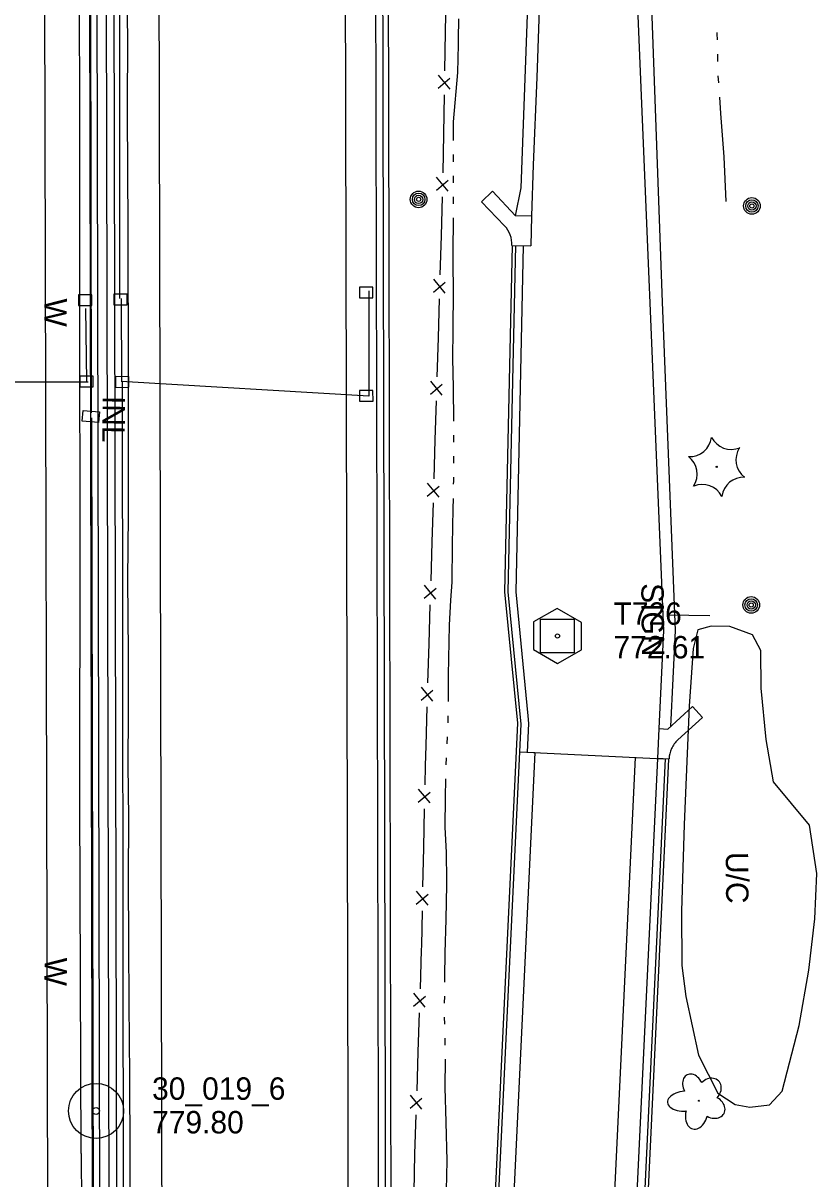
# Model space of a CAD drawing. Extents: x 589250 to 1188077, y 162953 to 363065.
# Drawn here: x 593994.6 to 594207.1, y 184744.5 to 185053.9 of the extents above; entities that cross this region are included whole.
import ezdxf

# ---------------------------------------------------------------- set-up
doc = ezdxf.new("R2010")
doc.units = 0
for name, color, linetype in [('E_AREA', 7, 'Continuous'), ('E_AREA_Text', 7, 'Continuous'), ('E_DRN', 7, 'Continuous'), ('E_DRN_Pipe', 7, 'Continuous'), ('E_DRN_SS_UG', 7, 'Continuous'), ('E_DRN_Text', 7, 'Continuous'), ('E_FEN_P', 7, 'Continuous'), ('E_LAND_Vegetation', 7, 'Continuous'), ('E_MAP_Control', 7, 'Continuous'), ('E_MAP_PassPoints', 7, 'Continuous'), ('E_MISCPROP', 7, 'Continuous'), ('E_RDWY', 7, 'Continuous'), ('E_RDWY_C_and_G', 7, 'Continuous'), ('E_RDWY_PavtEdge', 7, 'Continuous'), ('E_SGN', 7, 'Continuous'), ('E_SGN_Text', 7, 'Continuous'), ('E_WAL', 7, 'Continuous'), ('E_WAL_Text', 7, 'Continuous'), ('E_WTR_FlowLine', 7, 'Continuous'), ('P_RDWY_BarrierConc', 7, 'Continuous')]:
    doc.layers.add(name, color=color, linetype=linetype)

msp = doc.modelspace()

# ---------------------------------------------------------------- linework, layer by layer
at = {"layer": 'E_AREA'}
for p, q in [((594175.28, 184891.47), (594174.02, 184886.51)), ((594178.82, 184892.44), (594175.28, 184891.47)), ((594183.86, 184892.33), (594178.82, 184892.44)), ((594189.89, 184890.14), (594183.86, 184892.33)), ((594192.13, 184885.98), (594189.89, 184890.14)), ((594174.02, 184886.51), (594172.9, 184871.01)), ((594192.22, 184875.84), (594192.13, 184885.98)), ((594193.55, 184862.1), (594192.22, 184875.84)), ((594172.9, 184871.01), (594171.58, 184839.37)), ((594195.53, 184850.75), (594193.55, 184862.1)), ((594205.12, 184839.21), (594195.53, 184850.75)), ((594171.58, 184839.37), (594170.92, 184816.22)), ((594207.14, 184826.28), (594205.12, 184839.21)), ((594206.55, 184814.15), (594207.14, 184826.28)), ((594170.92, 184816.22), (594170.99, 184801.65)), ((594204.97, 184800.39), (594206.55, 184814.15)), ((594170.99, 184801.65), (594172.05, 184793.31)), ((594202.37, 184785.55), (594204.97, 184800.39)), ((594172.05, 184793.31), (594175.45, 184777.63)), ((594197.82, 184767.96), (594202.37, 184785.55)), ((594175.45, 184777.63), (594180.66, 184767.44)), ((594180.66, 184767.44), (594185.23, 184764.42)), ((594194.42, 184764.31), (594197.82, 184767.96)), ((594185.23, 184764.42), (594189.22, 184763.72)), ((594189.22, 184763.72), (594194.42, 184764.31))]:
    msp.add_line(p, q, dxfattribs=at)
at = {"layer": 'E_DRN'}
for p, q in [((594088.28, 184983.21), (594084.69, 184983.2)), ((594084.69, 184983.2), (594084.71, 184980.34)), ((594088.29, 184980.35), (594088.28, 184983.21)), ((594013.02, 184981.17), (594009.43, 184981.16)), ((594009.43, 184981.16), (594009.45, 184978.29)), ((594013.03, 184978.31), (594013.02, 184981.17)), ((594022.47, 184981.31), (594018.89, 184981.29)), ((594018.89, 184981.29), (594018.9, 184978.43)), ((594022.48, 184978.45), (594022.47, 184981.31)), ((594084.71, 184980.34), (594088.29, 184980.35)), ((594009.45, 184978.29), (594013.03, 184978.31)), ((594018.9, 184978.43), (594022.48, 184978.45)), ((594013.37, 184959.39), (594009.78, 184959.38)), ((594009.78, 184959.38), (594009.8, 184956.51)), ((594013.38, 184956.53), (594013.37, 184959.39)), ((594022.92, 184959.25), (594019.33, 184959.23)), ((594019.33, 184959.23), (594019.34, 184956.37)), ((594022.93, 184956.39), (594022.92, 184959.25)), ((594009.8, 184956.51), (594013.38, 184956.53)), ((594019.34, 184956.37), (594022.93, 184956.39)), ((594088.28, 184955.51), (594084.7, 184955.5)), ((594084.7, 184955.5), (594084.71, 184952.64)), ((594088.3, 184952.65), (594088.28, 184955.51)), ((594084.71, 184952.64), (594088.3, 184952.65)), ((594010.43, 184947.33), (594010.66, 184950.16)), ((594010.66, 184950.16), (594015.04, 184949.81)), ((594015.04, 184949.81), (594014.81, 184946.97)), ((594014.81, 184946.97), (594010.43, 184947.33))]:
    msp.add_line(p, q, dxfattribs=at)
at = {"layer": 'E_DRN_Pipe'}
msp.add_line((594012.97, 184949.54), (594011.98, 185391.21), dxfattribs=at)
at = {"layer": 'E_DRN_SS_UG'}
for p, q in [((594020.44, 185312.13), (594020.44, 184980.13)), ((594020.9, 184980.13), (594020.92, 184957.95)), ((594087.21, 184982.23), (594087.21, 184953.99)), ((594011.36, 184977.49), (594011.56, 184957.98)), ((594087.19, 184954.02), (594020.9, 184957.94)), ((594021.1, 184957.94), (594021.5, 184647.91)), ((593942.62, 184957.72), (594012.01, 184957.87)), ((594013.65, 184648.58), (594012.98, 184948.24))]:
    msp.add_line(p, q, dxfattribs=at)
at = {"layer": 'E_FEN_P'}
for p, q in [((594107.74, 185051.51), (594107.93, 185061.94)), ((594107.55, 185041.09), (594107.74, 185051.51)), ((594105.77, 185036.43), (594108.91, 185039.11)), ((594108.93, 185036.21), (594105.83, 185039.9)), ((594107.25, 185024.21), (594107.44, 185034.63)), ((594107.06, 185013.78), (594107.25, 185024.21)), ((594105.28, 185009.13), (594108.42, 185011.81)), ((594108.44, 185008.91), (594105.34, 185012.59)), ((594106.62, 184996.91), (594106.93, 185007.33)), ((594106.31, 184986.48), (594106.62, 184996.91)), ((594104.47, 184981.85), (594107.64, 184984.49)), ((594107.62, 184981.59), (594104.57, 184985.32)), ((594105.8, 184969.61), (594106.11, 184980.03)), ((594105.49, 184959.19), (594105.8, 184969.61)), ((594106.8, 184954.3), (594103.75, 184958.02)), ((594103.65, 184954.56), (594106.82, 184957.2)), ((594104.98, 184942.31), (594105.3, 184952.74)), ((594104.67, 184931.89), (594104.98, 184942.31)), ((594105.98, 184927), (594102.93, 184930.73)), ((594102.83, 184927.26), (594106.01, 184929.9)), ((594104.16, 184915.02), (594104.48, 184925.44)), ((594103.84, 184904.6), (594104.16, 184915.02)), ((594101.99, 184899.97), (594105.17, 184902.6)), ((594105.15, 184899.7), (594102.1, 184903.43)), ((594103.32, 184887.72), (594103.64, 184898.15)), ((594103, 184877.3), (594103.32, 184887.72)), ((594101.16, 184872.67), (594104.34, 184875.31)), ((594104.31, 184872.41), (594101.26, 184876.14)), ((594102.49, 184860.43), (594102.81, 184870.85)), ((594102.33, 184855.19), (594102.49, 184860.43)), ((594102.22, 184850), (594102.33, 184855.19)), ((594100.43, 184845.36), (594103.58, 184848.03)), ((594103.59, 184845.13), (594100.5, 184848.82)), ((594101.88, 184833.13), (594102.09, 184843.55)), ((594101.68, 184822.7), (594101.88, 184833.13)), ((594099.88, 184818.05), (594103.03, 184820.72)), ((594103.04, 184817.82), (594099.95, 184821.52)), ((594101.36, 184806.88), (594101.55, 184816.25)), ((594101.32, 184805.82), (594101.36, 184806.88)), ((594100.98, 184795.4), (594101.32, 184805.82)), ((594102.28, 184790.51), (594099.24, 184794.24)), ((594099.12, 184790.78), (594102.31, 184793.41)), ((594100.42, 184778.53), (594100.77, 184788.95)), ((594100.08, 184768.11), (594100.42, 184778.53)), ((594101.38, 184763.21), (594098.33, 184766.95)), ((594098.22, 184763.48), (594101.41, 184766.11)), ((594099.52, 184751.24), (594099.86, 184761.66)), ((594099.31, 184740.97), (594099.52, 184751.24))]:
    msp.add_line(p, q, dxfattribs=at)
at = {"layer": 'E_LAND_Vegetation'}
for centre, radius in [((594180.31, 184935.09), 0.167), ((594175.57, 184765.45), 0.128)]:
    msp.add_circle(centre, radius, dxfattribs=at)
for centre, radius, start, end in [((594173.09, 184943.74), 5.9, 266.9759, 352.7408), ((594184.2, 184945.67), 5.9, 206.9759, 292.7408), ((594191.36, 184937.02), 5.9, 146.9713, 232.7362), ((594169.19, 184933.16), 5.91, 327.0157, 52.6918), ((594176.43, 184924.5), 5.9, 26.9759, 112.7408), ((594187.54, 184926.43), 5.9, 86.9759, 172.7408)]:
    msp.add_arc(centre, radius, start, end, dxfattribs=at)
for centre, major_axis, ratio in [((594174, 184769.14), (1.61, -3.25), 0.716896), ((594178.37, 184768.28), (-2.43, -2.46), 0.832022), ((594171.89, 184765.33), (4.74, 0.36), 0.560249), ((594179.09, 184763.76), (-3.19, 1.7), 0.782863), ((594174.93, 184761.98), (1.03, 4.09), 0.691916)]:
    msp.add_ellipse(centre, major_axis=major_axis, ratio=ratio, start_param=1.570796, end_param=4.712389, dxfattribs=at)
at = {"layer": 'E_MAP_Control'}
for p, q in [((594133.18, 184885.33), (594133.18, 184894.33)), ((594133.18, 184894.33), (594142.18, 184894.33)), ((594142.18, 184894.33), (594142.18, 184885.33)), ((594142.18, 184885.33), (594133.18, 184885.33))]:
    msp.add_line(p, q, dxfattribs=at)
msp.add_lwpolyline([(594131.27, 184893.59), (594131.27, 184886.2), (594137.73, 184882.48), (594144.12, 184886.14), (594144.12, 184893.47), (594137.6, 184897.19)], close=True, dxfattribs=at)
msp.add_circle((594137.68, 184889.83), 0.546, dxfattribs=at)
at = {"layer": 'E_MAP_PassPoints'}
for radius in [7.38, 7.38, 0.945, 0.945]:
    msp.add_circle((594014.15, 184762.71), radius, dxfattribs=at)
at = {"layer": 'E_MISCPROP'}
for centre, radius in [((594100.51, 185006.68), 2.23), ((594100.51, 185006.68), 1.67), ((594100.51, 185006.68), 1.12), ((594100.51, 185006.68), 0.558), ((594189.74, 185004.92), 2.23), ((594189.74, 185004.92), 1.67), ((594189.74, 185004.92), 1.12), ((594189.74, 185004.92), 0.558), ((594189.56, 184898.13), 2.23), ((594189.56, 184898.13), 1.67), ((594189.56, 184898.13), 1.12), ((594189.56, 184898.13), 0.558)]:
    msp.add_circle(centre, radius, dxfattribs=at)
at = {"layer": 'E_RDWY'}
for p, q in [((594022.62, 185049.78), (594022.47, 185063.72)), ((594022.57, 185031.32), (594022.62, 185049.78)), ((594022.63, 185012.97), (594022.57, 185031.32)), ((594022.78, 185000.63), (594022.63, 185012.97)), ((594022.79, 184986.16), (594022.78, 185000.63)), ((594022.85, 184972.04), (594022.79, 184986.16)), ((594022.82, 184953.32), (594022.85, 184972.04)), ((594022.82, 184938.09), (594022.82, 184953.32)), ((594022.81, 184922.16), (594022.82, 184938.09)), ((594022.7, 184904.96), (594022.81, 184922.16)), ((594022.81, 184885.22), (594022.7, 184904.96)), ((594022.8, 184869.25), (594022.81, 184885.22)), ((594022.79, 184855.42), (594022.8, 184869.25)), ((594022.91, 184840.98), (594022.79, 184855.42)), ((594022.84, 184825.01), (594022.91, 184840.98)), ((594022.96, 184807.63), (594022.84, 184825.01)), ((594023, 184791.35), (594022.96, 184807.63)), ((594023.17, 184772.08), (594023, 184791.35)), ((594023.26, 184751.29), (594023.17, 184772.08)), ((594023.26, 184724.93), (594023.26, 184751.29))]:
    msp.add_line(p, q, dxfattribs=at)
for points in [[(594130.71, 185002.23), (594126.44, 185002.32), (594120.26, 185008.87), (594117.32, 185006.06), (594123.53, 184999.58)], [(594125.51, 184994.34), (594130.53, 184994.23)], [(594164.93, 184865.04), (594167.2, 184864.93), (594173.86, 184870.98), (594176.55, 184868.02), (594169.91, 184861.99)], [(594167.54, 184856.9), (594164.55, 184857.05), (594164.93, 184865.04)]]:
    msp.add_lwpolyline(points, dxfattribs=at)
for centre, radius, start, end in [((594118.36, 184994.63), 7.15, 20.6985, 43.7541), ((594118.36, 184994.63), 7.15, 357.6841, 20.6985), ((594175.05, 184856.55), 7.51, 155.336, 177.2804), ((594174.72, 184856.7), 7.15, 132.2804, 155.336)]:
    msp.add_arc(centre, radius, start, end, dxfattribs=at)
at = {"layer": 'E_RDWY_C_and_G'}
for points in [[(594125.54, 184994.34), (594123.52, 184901.62), (594126.95, 184866.48), (594108.7, 184482.26)], [(594128.54, 184994.28), (594126.53, 184901.61), (594129.77, 184868.49), (594129.97, 184866.41), (594129.59, 184858.71), (594131.58, 184858.61), (594113.7, 184482.02), (594108.7, 184482.26)], [(594109.7, 184482.21), (594127.59, 184858.8), (594127.98, 184866.21), (594124.52, 184901.65), (594126.54, 184994.32)], [(594146.19, 184470.63), (594164.55, 184857.05)], [(594166.55, 184856.95), (594148.19, 184470.53)], [(594149.19, 184470.48), (594167.54, 184856.9)]]:
    msp.add_lwpolyline(points, dxfattribs=at)
at = {"layer": 'E_RDWY_PavtEdge'}
msp.add_line((594003.52, 183703.12), (593999.78, 185371.14), dxfattribs=at)
for points in [[(594093.84, 184426.97), (594093.35, 184645.6), (594092.58, 184991.02), (594091.73, 185367.1)], [(594030.35, 185336.23), (594031.9, 184647.15), (594032.91, 184199.11), (594033.47, 183947.18), (594037.62, 182911.64), (594041.18, 182449.73), (594043.4, 182169.14)], [(594082.02, 183704.48), (594081.37, 183992.89), (594080.72, 184282.47), (594082.72, 184282.48), (594081.9, 184645.89), (594080.35, 185336.34)], [(594088.35, 185336.36), (594089.91, 184645.69), (594090.4, 184426.97)], [(594092.12, 184426.97), (594091.91, 184645.64), (594091.13, 184991.03), (594090.35, 185336.37)], [(594126.44, 185002.32), (594127.94, 185009.75), (594130.31, 185073.19)], [(594133.35, 185073.17), (594132.12, 185039.27), (594131.2, 185015.93), (594130.71, 185002.23), (594130.53, 184994.23)], [(594164.93, 184865.04), (594166.18, 184891.34), (594158.54, 185073.05)], [(594162.34, 185073), (594165.69, 184979.19), (594169.18, 184891.33), (594167.96, 184865.62)], [(594093.4, 182169.53), (594088.28, 182819.81), (594097.4, 182944.94), (594094.45, 183544.69), (594096.37, 183747.2), (594099.26, 183848.43), (594103.42, 183949.62), (594112.26, 184135.72), (594119.25, 184282.78), (594121.1, 184321.82), (594123.11, 184321.82), (594140.21, 184471.08), (594158.55, 184857.33)], [(594127.59, 184858.8), (594166.05, 184856.97)]]:
    msp.add_lwpolyline(points, dxfattribs=at)
at = {"layer": 'E_SGN'}
msp.add_line((594178.47, 184895.21), (594167.27, 184895.39), dxfattribs=at)
at = {"layer": 'E_WAL'}
for p, q in [((594009.79, 185029.3), (594009.64, 185078.78)), ((594009.85, 184971.08), (594009.79, 185029.3)), ((594009.93, 184917.21), (594009.85, 184971.08)), ((594009.81, 184845.38), (594009.93, 184917.21)), ((594010.16, 184751.31), (594009.81, 184845.38)), ((594010.16, 184751.31), (594010.34, 184709.5))]:
    msp.add_line(p, q, dxfattribs=at)
at = {"layer": 'E_WTR_FlowLine'}
for p, q in [((594111.2, 185049.58), (594111.28, 185055.05)), ((594180.47, 185051.01), (594180.47, 185051.31)), ((594180.51, 185049.39), (594180.47, 185051.01)), ((594111.03, 185040.69), (594111.17, 185048.14)), ((594111.17, 185048.14), (594111.2, 185049.58)), ((594180.63, 185043.61), (594180.59, 185045.54)), ((594109.85, 185027.4), (594111.03, 185040.69)), ((594180.85, 185037.84), (594180.72, 185039.76)), ((594181.4, 185029.71), (594181.11, 185034.01)), ((594182.35, 185018.11), (594181.4, 185029.71)), ((594109.86, 185022.41), (594109.85, 185027.4)), ((594109.86, 185017.76), (594109.86, 185018.66)), ((594109.86, 185016.78), (594109.86, 185017.76)), ((594182.82, 185006.16), (594182.35, 185018.11)), ((594109.86, 185011.15), (594109.86, 185013.02)), ((594109.86, 185005.51), (594109.86, 185007.39)), ((594109.72, 184992.35), (594109.85, 185001.76)), ((594109.84, 184979.48), (594109.72, 184992.35)), ((594109.8, 184974.54), (594109.84, 184979.48)), ((594109.77, 184971.79), (594109.8, 184974.54)), ((594109.65, 184964.1), (594109.77, 184971.79)), ((594109.85, 184956.38), (594109.65, 184964.1)), ((594109.91, 184947.37), (594109.85, 184956.38)), ((594109.91, 184947.32), (594109.91, 184947.37)), ((594109.91, 184941.69), (594109.91, 184943.57)), ((594109.9, 184936.06), (594109.91, 184937.93)), ((594109.89, 184930.42), (594109.9, 184931.23)), ((594109.9, 184931.23), (594109.9, 184932.3)), ((594109.78, 184923.85), (594109.83, 184926.67)), ((594109.61, 184914.25), (594109.78, 184923.85)), ((594109.45, 184904.22), (594109.61, 184914.25)), ((594109.17, 184899.46), (594109.45, 184904.22)), ((594108.77, 184892.73), (594109.17, 184899.46)), ((594108.54, 184879.34), (594108.77, 184892.73)), ((594108.48, 184872.25), (594108.54, 184879.34)), ((594108.44, 184868.14), (594108.44, 184868.5)), ((594108.38, 184866.62), (594108.44, 184868.14)), ((594108.13, 184861), (594108.21, 184862.87)), ((594107.89, 184855.37), (594107.97, 184857.25)), ((594107.68, 184846.57), (594107.76, 184851.62)), ((594107.59, 184838.69), (594107.68, 184846.57)), ((594107.95, 184831.91), (594107.59, 184838.69)), ((594108.06, 184824.41), (594107.95, 184831.91)), ((594107.86, 184813.98), (594108.08, 184823.27)), ((594108.08, 184823.27), (594108.06, 184824.41)), ((594107.64, 184804.98), (594107.86, 184813.98)), ((594107.54, 184798.52), (594107.64, 184804.98)), ((594107.53, 184797.2), (594107.54, 184798.52)), ((594107.48, 184791.57), (594107.5, 184793.45)), ((594107.52, 184785.94), (594107.48, 184787.82)), ((594107.66, 184780.31), (594107.61, 184782.19)), ((594107.65, 184768.99), (594107.7, 184776.56)), ((594107.85, 184759.69), (594107.65, 184768.99)), ((594108.13, 184749.34), (594107.85, 184759.69)), ((594107.7, 184727.7), (594108.13, 184749.34))]:
    msp.add_line(p, q, dxfattribs=at)
at = {"layer": 'P_RDWY_BarrierConc'}
for p, q in [((594015.52, 183703.15), (594011.71, 185400.89)), ((594017.52, 183703.15), (594013.71, 185400.03)), ((594020.02, 183703.16), (594016.21, 185398.95)), ((594022.02, 183703.16), (594018.21, 185398.08))]:
    msp.add_line(p, q, dxfattribs=at)

# ---------------------------------------------------------------- texts
at = {"layer": 'E_AREA_Text'}
msp.add_text('U/C', height=6, rotation=270.5069, dxfattribs=at).set_placement((594182.73, 184832))
at = {"layer": 'E_DRN_Text'}
msp.add_text('INL', height=6, rotation=269.2751, dxfattribs=at).set_placement((594015.95, 184954.11))
at = {"layer": 'E_MAP_Control'}
for s, p in [('T726', (594152.69, 184892.83)), ('772.61', (594152.69, 184883.83))]:
    msp.add_text(s, height=6, dxfattribs=at).set_placement(p)
at = {"layer": 'E_MAP_PassPoints'}
for s, p in [('30_019_6', (594029.15, 184765.69)), ('30_019_6', (594029.15, 184765.69)), ('779.80', (594029.15, 184756.69)), ('779.80', (594029.15, 184756.69))]:
    msp.add_text(s, height=6, dxfattribs=at).set_placement(p)
at = {"layer": 'E_SGN_Text'}
msp.add_text('SIGN', height=6, rotation=270.5069, dxfattribs=at).set_placement((594160.12, 184903.95))
at = {"layer": 'E_WAL_Text'}
for p in [(594000.36, 184980.24), (594000.39, 184803.8)]:
    msp.add_text('W', height=6, rotation=269.2751, dxfattribs=at).set_placement(p)

doc.saveas('drawing.dxf')
